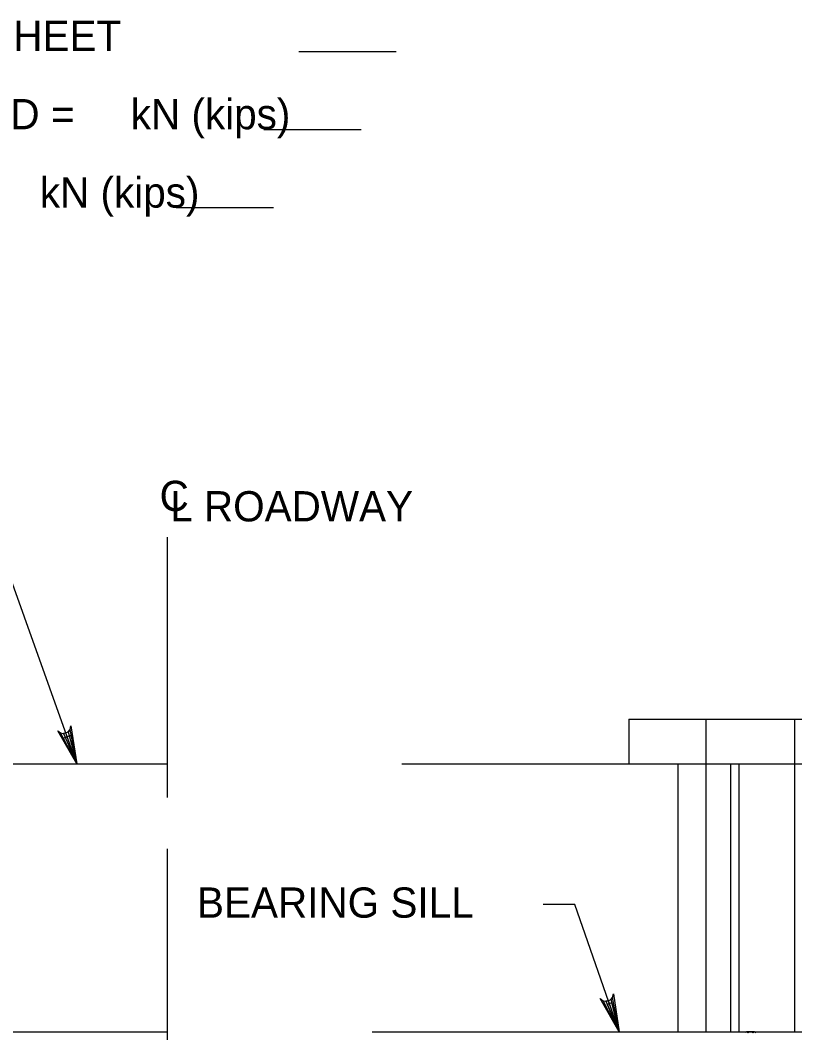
# Model space of a CAD drawing. Extents: x 635440 to 640306, y 296653 to 298484.
# Drawn here: x 639609.3 to 639686.1, y 297438.4 to 297538.8 of the extents above; entities that cross this region are included whole.
import ezdxf

# ---------------------------------------------------------------- set-up
doc = ezdxf.new("R2010")
doc.units = 0
doc.layers.add('3', color=7, linetype='Continuous')
doc.layers.add('4', color=7, linetype='Continuous')

msp = doc.modelspace()

# ---------------------------------------------------------------- linework, layer by layer
at = {"layer": '3'}
for p, q in [((639669.62, 297469.49), (639693.04, 297469.49)), ((639669.62, 297469.49), (639669.62, 297465.06)), ((639677.25, 297469.49), (639677.25, 297438.49)), ((639686.06, 297469.49), (639686.06, 297465.06)), ((639488.27, 297465.06), (639623.87, 297465.06)), ((639647.14, 297465.06), (639693.04, 297465.06)), ((639674.5, 297465.06), (639674.5, 297438.49)), ((639679.71, 297465.06), (639679.71, 297438.49)), ((639680.55, 297465.06), (639680.55, 297438.49)), ((639686.06, 297465.06), (639686.06, 297438.49)), ((639467.14, 297438.49), (639623.87, 297438.49)), ((639644.18, 297438.49), (639694.77, 297438.49)), ((639682.1, 297438.49), (639681.29, 297438.49)), ((639681.33, 297438.48), (639681.33, 297438.48)), ((639681.35, 297438.48), (639681.35, 297438.48)), ((639681.36, 297438.48), (639681.36, 297438.48)), ((639681.37, 297438.47), (639681.37, 297438.47)), ((639681.38, 297438.48), (639681.38, 297438.48)), ((639681.38, 297438.47), (639681.38, 297438.47)), ((639681.39, 297438.48), (639681.39, 297438.48)), ((639681.39, 297438.45), (639681.39, 297438.45)), ((639681.4, 297438.47), (639681.4, 297438.47)), ((639681.41, 297438.48), (639681.41, 297438.48)), ((639681.41, 297438.47), (639681.41, 297438.47)), ((639681.41, 297438.45), (639681.41, 297438.45)), ((639681.41, 297438.44), (639681.41, 297438.44)), ((639681.42, 297438.48), (639681.42, 297438.48)), ((639681.42, 297438.45), (639681.42, 297438.45)), ((639681.42, 297438.42), (639681.42, 297438.42)), ((639681.43, 297438.47), (639681.43, 297438.47)), ((639681.43, 297438.44), (639681.43, 297438.44)), ((639681.43, 297438.41), (639681.43, 297438.41)), ((639681.44, 297438.48), (639681.44, 297438.48)), ((639681.44, 297438.47), (639681.44, 297438.47)), ((639681.44, 297438.45), (639681.44, 297438.45)), ((639681.44, 297438.44), (639681.44, 297438.44)), ((639681.44, 297438.42), (639681.44, 297438.42)), ((639681.44, 297438.41), (639681.44, 297438.41)), ((639681.45, 297438.48), (639681.45, 297438.48)), ((639681.45, 297438.45), (639681.45, 297438.45)), ((639681.45, 297438.42), (639681.45, 297438.42)), ((639681.46, 297438.48), (639681.46, 297438.48)), ((639681.46, 297438.47), (639681.46, 297438.47)), ((639681.46, 297438.45), (639681.46, 297438.45)), ((639681.46, 297438.44), (639681.46, 297438.44)), ((639681.46, 297438.42), (639681.46, 297438.42)), ((639681.47, 297438.47), (639681.47, 297438.47)), ((639681.47, 297438.44), (639681.47, 297438.44)), ((639681.48, 297438.48), (639681.48, 297438.48)), ((639681.48, 297438.45), (639681.48, 297438.45)), ((639681.49, 297438.48), (639681.49, 297438.48)), ((639681.49, 297438.47), (639681.49, 297438.47)), ((639681.49, 297438.45), (639681.49, 297438.45)), ((639681.49, 297438.44), (639681.49, 297438.44)), ((639681.5, 297438.47), (639681.5, 297438.47)), ((639681.51, 297438.48), (639681.51, 297438.48)), ((639681.51, 297438.45), (639681.51, 297438.45)), ((639681.52, 297438.48), (639681.52, 297438.48)), ((639681.52, 297438.47), (639681.52, 297438.47)), ((639681.52, 297438.45), (639681.52, 297438.45)), ((639681.53, 297438.47), (639681.53, 297438.47)), ((639681.54, 297438.48), (639681.54, 297438.48)), ((639681.55, 297438.48), (639681.55, 297438.48)), ((639681.55, 297438.47), (639681.55, 297438.47)), ((639681.56, 297438.47), (639681.56, 297438.47)), ((639681.57, 297438.48), (639681.57, 297438.48)), ((639681.58, 297438.48), (639681.58, 297438.48)), ((639681.6, 297438.48), (639681.6, 297438.48)), ((639681.61, 297438.48), (639681.61, 297438.48)), ((639681.63, 297438.48), (639681.63, 297438.48)), ((639681.76, 297438.48), (639681.76, 297438.48)), ((639681.78, 297438.48), (639681.78, 297438.48)), ((639681.79, 297438.48), (639681.79, 297438.48)), ((639681.8, 297438.48), (639681.8, 297438.48)), ((639681.82, 297438.48), (639681.82, 297438.48)), ((639681.83, 297438.48), (639681.83, 297438.48)), ((639681.83, 297438.47), (639681.83, 297438.47)), ((639681.84, 297438.47), (639681.84, 297438.47)), ((639681.85, 297438.48), (639681.85, 297438.48)), ((639681.86, 297438.48), (639681.86, 297438.48)), ((639681.86, 297438.47), (639681.86, 297438.47)), ((639681.86, 297438.45), (639681.86, 297438.45)), ((639681.87, 297438.47), (639681.87, 297438.47)), ((639681.88, 297438.48), (639681.88, 297438.48)), ((639681.88, 297438.45), (639681.88, 297438.45)), ((639681.89, 297438.48), (639681.89, 297438.48)), ((639681.89, 297438.47), (639681.89, 297438.47)), ((639681.89, 297438.45), (639681.89, 297438.45)), ((639681.9, 297438.47), (639681.9, 297438.47)), ((639681.9, 297438.44), (639681.9, 297438.44)), ((639681.91, 297438.48), (639681.91, 297438.48)), ((639681.91, 297438.47), (639681.91, 297438.47)), ((639681.91, 297438.45), (639681.91, 297438.45)), ((639681.91, 297438.44), (639681.91, 297438.44)), ((639681.92, 297438.48), (639681.92, 297438.48)), ((639681.92, 297438.45), (639681.92, 297438.45)), ((639681.92, 297438.42), (639681.92, 297438.42)), ((639681.93, 297438.47), (639681.93, 297438.47)), ((639681.93, 297438.44), (639681.93, 297438.44)), ((639681.94, 297438.48), (639681.94, 297438.48)), ((639681.94, 297438.47), (639681.94, 297438.47)), ((639681.94, 297438.45), (639681.94, 297438.45)), ((639681.94, 297438.44), (639681.94, 297438.44)), ((639681.94, 297438.42), (639681.94, 297438.42)), ((639681.94, 297438.41), (639681.94, 297438.41)), ((639681.95, 297438.48), (639681.95, 297438.48)), ((639681.95, 297438.45), (639681.95, 297438.45)), ((639681.95, 297438.42), (639681.95, 297438.42)), ((639681.96, 297438.47), (639681.96, 297438.47)), ((639681.96, 297438.47), (639681.96, 297438.47)), ((639681.96, 297438.44), (639681.96, 297438.44)), ((639681.96, 297438.44), (639681.96, 297438.44)), ((639681.96, 297438.41), (639681.96, 297438.41)), ((639681.96, 297438.41), (639681.96, 297438.41)), ((639681.97, 297438.48), (639681.97, 297438.48)), ((639681.97, 297438.45), (639681.97, 297438.45)), ((639681.97, 297438.42), (639681.97, 297438.42)), ((639681.98, 297438.48), (639681.98, 297438.48)), ((639681.98, 297438.47), (639681.98, 297438.47)), ((639681.98, 297438.45), (639681.98, 297438.45)), ((639681.98, 297438.44), (639681.98, 297438.44)), ((639681.99, 297438.47), (639681.99, 297438.47)), ((639682, 297438.48), (639682, 297438.48)), ((639682, 297438.45), (639682, 297438.45)), ((639682.01, 297438.48), (639682.01, 297438.48)), ((639682.01, 297438.47), (639682.01, 297438.47)), ((639682.02, 297438.47), (639682.02, 297438.47)), ((639682.03, 297438.48), (639682.03, 297438.48)), ((639682.04, 297438.48), (639682.04, 297438.48)), ((639682.06, 297438.48), (639682.06, 297438.48))]:
    msp.add_line(p, q, dxfattribs=at)
for centre, radius, start, end in [((639681.29, 297438.34), 0.148, 88.1729, 158.7131), ((639681.29, 297438.34), 0.148, 21.2869, 88.1729), ((639681.7, 297438.06), 0.424, 51.05, 128.95), ((639682.09, 297438.35), 0.135, 17.4518, 162.5482)]:
    msp.add_arc(centre, radius, start, end, dxfattribs=at)
at = {"layer": '4'}
for p, q in [((639636.92, 297535.68), (639646.58, 297535.68)), ((639633.44, 297527.95), (639643.1, 297527.95)), ((639624.75, 297520.21), (639634.41, 297520.21)), ((639614.93, 297465.06), (639606.12, 297489.65)), ((639623.87, 297487.52), (639623.87, 297461.73)), ((639623.87, 297456.63), (639623.87, 297346.57))]:
    msp.add_line(p, q, dxfattribs=at)
for points in [[(639614.93, 297465.06), (639613.02, 297468.33), (639613.3, 297468.13), (639613.59, 297468.07), (639613.84, 297468.12), (639614.06, 297468.24), (639614.25, 297468.47), (639614.33, 297468.81), (639614.93, 297465.06), (639614.25, 297468.47), (639614.06, 297468.24), (639614.93, 297465.06), (639613.84, 297468.12), (639613.59, 297468.07), (639614.93, 297465.06), (639613.3, 297468.13)], [(639668.69, 297438.49), (639664.28, 297451.11), (639661.15, 297451.11)], [(639668.69, 297438.49), (639666.8, 297441.78), (639667.08, 297441.57), (639667.36, 297441.51), (639667.61, 297441.55), (639667.84, 297441.68), (639668.02, 297441.9), (639668.12, 297442.24), (639668.69, 297438.49), (639668.02, 297441.9), (639667.84, 297441.68), (639668.69, 297438.49), (639667.61, 297441.55), (639667.36, 297441.51), (639668.69, 297438.49), (639667.08, 297441.57)]]:
    msp.add_lwpolyline(points, dxfattribs=at)
for points in [[(639614.42, 297467.89), (639613.53, 297467.58), (639614.92, 297465.06)], [(639668.69, 297438.49), (639667.94, 297441.35), (639667.48, 297441.19)]]:
    msp.add_lwpolyline(points, close=True, dxfattribs=at)

# ---------------------------------------------------------------- texts
for s, height, p in [('SEE STAKE-OUT SKETCH, SHEET    ', 3.0001, (639554.23, 297535.73)), ('MAX. ALLOWABLE PILE LOAD =     kN (kips)', 3.0001, (639554.15, 297527.97)), ('MAX. DESIGN PILE LOAD =     kN (kips)', 3.0001, (639554.06, 297520.2)), ('C', 3, (639623.12, 297490.12)), ('L ROADWAY', 3, (639624.17, 297489.09)), ('BEARING SILL', 3.0001, (639626.83, 297449.8))]:
    msp.add_text(s, height=height, dxfattribs=at).set_placement(p)

doc.saveas('drawing.dxf')
